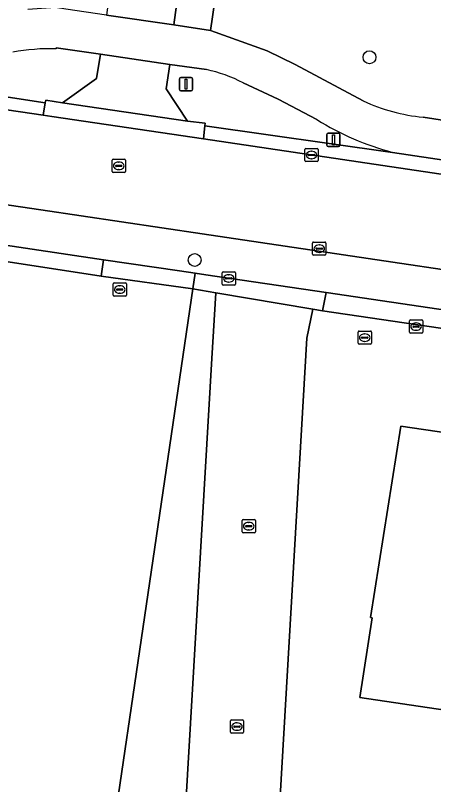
# Model space of a CAD drawing. Extents: x 163683 to 164494, y 382709 to 383872.
# Drawn here: x 164019.2 to 164050.8, y 382871.2 to 382929.4 of the extents above; entities that cross this region are included whole.
import ezdxf

# ---------------------------------------------------------------- set-up
doc = ezdxf.new("R2010")
doc.units = 0
for name, color, linetype in [('IMGEO_Berm_groen', 7, 'Continuous'), ('IMGEO_Boom', 7, 'Continuous'), ('IMGEO_Brandkraan', 7, 'Continuous'), ('IMGEO_Erf', 7, 'Continuous'), ('IMGEO_Fietspad_gesloten', 7, 'Continuous'), ('IMGEO_Groenvoorziening', 7, 'Continuous'), ('IMGEO_Kolk', 7, 'Continuous'), ('IMGEO_Lichtmast', 7, 'Continuous'), ('IMGEO_Pand', 7, 'Continuous'), ('IMGEO_Parkeervlak_open', 7, 'Continuous'), ('IMGEO_Rijbaan_lokaal_gesloten', 7, 'Continuous'), ('IMGEO_Rijbaan_lokaal_open', 7, 'Continuous'), ('IMGEO_Rioolput', 7, 'Continuous'), ('IMGEO_Terreindeel_open', 7, 'Continuous'), ('IMGEO_Verkeersbordpaal', 7, 'Continuous'), ('IMGEO_Voetpad_open', 7, 'Continuous')]:
    doc.layers.add(name, color=color, linetype=linetype)

msp = doc.modelspace()

# ---------------------------------------------------------------- linework, layer by layer
at = {"layer": 'IMGEO_Berm_groen'}
for points in [[(164025.619, 382926.481), (164022.28, 382926.949), (164022.275, 382926.881)], [(164006.479, 382925.375), (164004.308, 382925.42), (164021.439, 382922.798), (164021.489, 382922.998), (164022.745, 382922.805), (164025.341, 382924.645), (164025.619, 382926.481)], [(164033.639, 382925.311), (164030.872, 382925.703), (164030.592, 382923.866), (164032.22, 382921.419), (164033.535, 382921.246), (164033.517, 382921.06), (164047.717, 382919.05)], [(164039.074, 382923.079), (164036.427, 382924.3)], [(164041.999, 382921.525), (164039.074, 382923.079)]]:
    msp.add_lwpolyline(points, dxfattribs=at)
for centre, radius, start, end in [((164021.816, 382911.886), 15.002, 88.24642, 100.82637), ((164031.433, 382914.877), 10.665, 62.07559, 78.06053), ((164053.024, 382939.154), 20.792, 237.97782, 255.21205)]:
    msp.add_arc(centre, radius, start, end, dxfattribs=at)
at = {"layer": 'IMGEO_Boom'}
for centre in [(164045.973, 382926.241), (164032.755, 382910.908)]:
    msp.add_circle(centre, 0.489, dxfattribs=at)
at = {"layer": 'IMGEO_Brandkraan'}
for p, q in [((164034.834, 382909.091), (164034.834, 382909.943)), ((164034.909, 382910.017), (164035.761, 382910.017)), ((164035.322, 382909.797), (164035.347, 382909.797)), ((164035.835, 382909.943), (164035.835, 382909.091)), ((164035.093, 382909.511), (164035.093, 382909.523)), ((164035.531, 382909.474), (164035.133, 382909.474)), ((164035.136, 382909.56), (164035.534, 382909.56)), ((164035.345, 382909.237), (164035.32, 382909.237)), ((164035.577, 382909.523), (164035.577, 382909.511)), ((164035.761, 382909.017), (164034.909, 382909.017))]:
    msp.add_line(p, q, dxfattribs=at)
for points in [[(164034.834, 382909.091), (164034.834, 382909.943)], [(164034.909, 382910.017), (164035.761, 382910.017)], [(164035.835, 382909.943), (164035.835, 382909.091)], [(164035.761, 382909.017), (164034.909, 382909.017)]]:
    msp.add_lwpolyline(points, dxfattribs=at)
for centre, radius, start, end in [((164034.911, 382909.941), 0.0765, 91.55205, 178.44795), ((164034.911, 382909.941), 0.0765, 91.55205, 178.44795), ((164035.759, 382909.941), 0.0765, 1.55205, 88.44795), ((164035.759, 382909.941), 0.0765, 1.55205, 88.44795), ((164035.133, 382909.52), 0.0403, 85.87752, 175.75265), ((164035.13, 382909.51), 0.0366, 178.93798, 274.71019), ((164035.534, 382909.517), 0.043, 264.86636, 352.45326), ((164035.538, 382909.522), 0.0386, 1.73085, 96.63898), ((164034.911, 382909.093), 0.0765, 181.55205, 268.44795), ((164034.911, 382909.093), 0.0765, 181.55205, 268.44795), ((164035.759, 382909.093), 0.0765, 271.55205, 358.44795), ((164035.759, 382909.093), 0.0765, 271.55205, 358.44795)]:
    msp.add_arc(centre, radius, start, end, dxfattribs=at)
for centre, major_axis, ratio, start_param, end_param in [((164035.321, 382909.517), (-0.387, 0.002), 0.722429, 4.712389, 7.853982), ((164035.346, 382909.517), (-0.39, 0.002), 0.717154, 1.570796, 4.712389)]:
    msp.add_ellipse(centre, major_axis=major_axis, ratio=ratio, start_param=start_param, end_param=end_param, dxfattribs=at)
at = {"layer": 'IMGEO_Erf'}
for points in [[(163975.663, 382907.227), (163979.097, 382906.716), (163978.951, 382905.725), (163979.218, 382905.686), (164000, 382902.636), (164012.048, 382900.868), (164006.907, 382865.716), (164005.059, 382853.081), (164003.756, 382844.168), (164022.71, 382841.366), (164032.619, 382908.731), (164025.681, 382909.691), (164014.357, 382911.43), (164013.553, 382911.549), (163971.344, 382917.77)], [(164089.551, 382900.168), (164080.011, 382901.545), (164079.147, 382901.667), (164042.413, 382907.072), (164041.688, 382907.195), (164041.242, 382904.989), (164032.692, 382758.111), (164034.793, 382757.798), (164034.852, 382758.197), (164064.704, 382753.814), (164065.062, 382753.76), (164065.054, 382753.692), (164076.595, 382751.948), (164089.763, 382750)]]:
    msp.add_lwpolyline(points, dxfattribs=at)
msp.add_lwpolyline([(164045.234, 382877.827), (164046.187, 382883.846), (164046.041, 382883.87), (164048.336, 382898.347), (164061.914, 382896.34), (164063.498, 382896.105), (164063.459, 382895.814), (164065.07, 382895.583), (164071.442, 382896.029), (164071.431, 382896.326), (164072.411, 382896.362), (164072.195, 382894.782), (164085.244, 382892.851), (164085.183, 382892.441), (164085.07, 382892.457), (164082.112, 382872.347)], close=True, dxfattribs=at)
at = {"layer": 'IMGEO_Fietspad_gesloten'}
for points in [[(164045.501, 382922.94), (164040.344, 382925.695), (164038.227, 382926.732), (164033.962, 382928.278), (164031.173, 382928.704), (164026.085, 382929.437), (164023.007, 382929.886), (164022.216, 382930.007), (164020.136, 382929.862)], [(164022.275, 382926.881), (164022.28, 382926.949), (164025.619, 382926.481), (164030.872, 382925.703), (164033.639, 382925.311)], [(164036.427, 382924.3), (164039.074, 382923.079), (164041.999, 382921.525)], [(164065.362, 382919.619), (164057.956, 382920.485), (164050.038, 382921.718)], [(164047.717, 382919.05), (164061.579, 382916.967), (164063.573, 382916.731)]]:
    msp.add_lwpolyline(points, dxfattribs=at)
for centre, radius, start, end in [((164021.816, 382911.886), 15.002, 88.24642, 100.82637), ((164031.433, 382914.877), 10.665, 62.07559, 78.06053), ((164051.242, 382935.222), 13.558, 244.94694, 264.90431), ((164053.024, 382939.154), 20.792, 237.97782, 255.21205)]:
    msp.add_arc(centre, radius, start, end, dxfattribs=at)
at = {"layer": 'IMGEO_Groenvoorziening'}
for points in [[(164071.17, 382920.18), (164075.274, 382921.115), (164077.448, 382921.353), (164080.709, 382921.39), (164081.754, 382928.429), (164080.74, 382928.493), (164071.398, 382929.032), (164050.201, 382931.494), (164036.256, 382933.735), (164034.772, 382933.986), (164033.962, 382928.278), (164038.227, 382926.732), (164040.344, 382925.695), (164045.501, 382922.94)], [(164050.038, 382921.718), (164057.956, 382920.485), (164065.362, 382919.619)]]:
    msp.add_lwpolyline(points, dxfattribs=at)
msp.add_arc((164051.242, 382935.222), 13.558, 244.94694, 264.90431, dxfattribs=at)
at = {"layer": 'IMGEO_Kolk'}
for p, q in [((164041.087, 382918.425), (164041.087, 382919.277)), ((164041.162, 382919.351), (164042.014, 382919.351)), ((164041.575, 382919.131), (164041.6, 382919.131)), ((164042.088, 382919.277), (164042.088, 382918.425)), ((164041.346, 382918.845), (164041.346, 382918.857)), ((164041.784, 382918.808), (164041.386, 382918.808)), ((164041.389, 382918.894), (164041.787, 382918.894)), ((164041.598, 382918.571), (164041.573, 382918.571)), ((164041.83, 382918.857), (164041.83, 382918.845)), ((164042.014, 382918.351), (164041.162, 382918.351)), ((164041.676, 382911.342), (164041.676, 382912.194)), ((164041.751, 382912.268), (164042.603, 382912.268)), ((164042.164, 382912.048), (164042.189, 382912.048)), ((164042.677, 382912.194), (164042.677, 382911.342)), ((164041.935, 382911.762), (164041.935, 382911.774)), ((164042.373, 382911.725), (164041.975, 382911.725)), ((164041.978, 382911.811), (164042.376, 382911.811)), ((164042.187, 382911.488), (164042.162, 382911.488)), ((164042.419, 382911.774), (164042.419, 382911.762)), ((164042.603, 382911.268), (164041.751, 382911.268)), ((164048.996, 382905.448), (164048.996, 382906.3)), ((164049.071, 382906.374), (164049.923, 382906.374)), ((164049.997, 382906.3), (164049.997, 382905.448)), ((164049.255, 382905.868), (164049.255, 382905.88)), ((164049.693, 382905.831), (164049.295, 382905.831)), ((164049.298, 382905.917), (164049.696, 382905.917)), ((164049.484, 382906.154), (164049.509, 382906.154)), ((164049.739, 382905.88), (164049.739, 382905.868)), ((164049.923, 382905.374), (164049.071, 382905.374)), ((164049.507, 382905.594), (164049.482, 382905.594)), ((164036.345, 382890.353), (164036.345, 382891.205)), ((164036.42, 382891.279), (164037.272, 382891.279)), ((164037.346, 382891.205), (164037.346, 382890.353)), ((164036.604, 382890.773), (164036.604, 382890.785)), ((164037.042, 382890.736), (164036.644, 382890.736)), ((164036.647, 382890.822), (164037.045, 382890.822)), ((164036.856, 382890.499), (164036.831, 382890.499)), ((164036.833, 382891.059), (164036.858, 382891.059)), ((164037.088, 382890.785), (164037.088, 382890.773)), ((164037.272, 382890.279), (164036.42, 382890.279)), ((164035.454, 382875.197), (164035.454, 382876.049)), ((164035.529, 382876.123), (164036.381, 382876.123)), ((164036.455, 382876.049), (164036.455, 382875.197)), ((164035.713, 382875.617), (164035.713, 382875.629)), ((164036.151, 382875.58), (164035.753, 382875.58)), ((164035.756, 382875.666), (164036.154, 382875.666)), ((164035.942, 382875.903), (164035.967, 382875.903)), ((164036.197, 382875.629), (164036.197, 382875.617)), ((164036.381, 382875.123), (164035.529, 382875.123)), ((164035.965, 382875.343), (164035.94, 382875.343))]:
    msp.add_line(p, q, dxfattribs=at)
for points in [[(164041.087, 382918.425), (164041.087, 382919.277)], [(164041.162, 382919.351), (164042.014, 382919.351)], [(164042.088, 382919.277), (164042.088, 382918.425)], [(164042.014, 382918.351), (164041.162, 382918.351)], [(164041.676, 382911.342), (164041.676, 382912.194)], [(164041.751, 382912.268), (164042.603, 382912.268)], [(164042.677, 382912.194), (164042.677, 382911.342)], [(164042.603, 382911.268), (164041.751, 382911.268)], [(164048.996, 382905.448), (164048.996, 382906.3)], [(164049.071, 382906.374), (164049.923, 382906.374)], [(164049.997, 382906.3), (164049.997, 382905.448)], [(164049.923, 382905.374), (164049.071, 382905.374)], [(164036.345, 382890.353), (164036.345, 382891.205)], [(164036.42, 382891.279), (164037.272, 382891.279)], [(164037.346, 382891.205), (164037.346, 382890.353)], [(164037.272, 382890.279), (164036.42, 382890.279)], [(164035.454, 382875.197), (164035.454, 382876.049)], [(164035.529, 382876.123), (164036.381, 382876.123)], [(164036.455, 382876.049), (164036.455, 382875.197)], [(164036.381, 382875.123), (164035.529, 382875.123)]]:
    msp.add_lwpolyline(points, dxfattribs=at)
for centre, radius, start, end in [((164041.164, 382919.275), 0.0765, 91.55205, 178.44795), ((164041.164, 382919.275), 0.0765, 91.55205, 178.44795), ((164042.012, 382919.275), 0.0765, 1.55205, 88.44795), ((164042.012, 382919.275), 0.0765, 1.55205, 88.44795), ((164041.164, 382918.427), 0.0765, 181.55205, 268.44795), ((164041.164, 382918.427), 0.0765, 181.55205, 268.44795), ((164041.386, 382918.854), 0.0403, 85.87752, 175.75265), ((164041.383, 382918.844), 0.0366, 178.93798, 274.71019), ((164041.787, 382918.851), 0.043, 264.86636, 352.45326), ((164041.791, 382918.856), 0.0386, 1.73085, 96.63898), ((164042.012, 382918.427), 0.0765, 271.55205, 358.44795), ((164042.012, 382918.427), 0.0765, 271.55205, 358.44795), ((164041.753, 382912.192), 0.0765, 91.55205, 178.44795), ((164041.753, 382912.192), 0.0765, 91.55205, 178.44795), ((164042.601, 382912.192), 0.0765, 1.55205, 88.44795), ((164042.601, 382912.192), 0.0765, 1.55205, 88.44795), ((164041.975, 382911.771), 0.0403, 85.87752, 175.75265), ((164041.972, 382911.761), 0.0366, 178.93798, 274.71019), ((164042.376, 382911.768), 0.043, 264.86636, 352.45326), ((164042.38, 382911.773), 0.0386, 1.73085, 96.63898), ((164041.753, 382911.344), 0.0765, 181.55205, 268.44795), ((164041.753, 382911.344), 0.0765, 181.55205, 268.44795), ((164042.601, 382911.344), 0.0765, 271.55205, 358.44795), ((164042.601, 382911.344), 0.0765, 271.55205, 358.44795), ((164049.073, 382906.298), 0.0765, 91.55205, 178.44795), ((164049.073, 382906.298), 0.0765, 91.55205, 178.44795), ((164049.921, 382906.298), 0.0765, 1.55205, 88.44795), ((164049.921, 382906.298), 0.0765, 1.55205, 88.44795), ((164049.295, 382905.877), 0.0403, 85.87752, 175.75265), ((164049.292, 382905.867), 0.0366, 178.93798, 274.71019), ((164049.696, 382905.874), 0.043, 264.86636, 352.45326), ((164049.7, 382905.879), 0.0386, 1.73085, 96.63898), ((164049.073, 382905.45), 0.0765, 181.55205, 268.44795), ((164049.073, 382905.45), 0.0765, 181.55205, 268.44795), ((164049.921, 382905.45), 0.0765, 271.55205, 358.44795), ((164049.921, 382905.45), 0.0765, 271.55205, 358.44795), ((164036.422, 382891.203), 0.0765, 91.55205, 178.44795), ((164036.422, 382891.203), 0.0765, 91.55205, 178.44795), ((164037.27, 382891.203), 0.0765, 1.55205, 88.44795), ((164037.27, 382891.203), 0.0765, 1.55205, 88.44795), ((164036.644, 382890.782), 0.0403, 85.87752, 175.75265), ((164036.641, 382890.772), 0.0366, 178.93798, 274.71019), ((164037.045, 382890.779), 0.043, 264.86636, 352.45326), ((164037.049, 382890.784), 0.0386, 1.73085, 96.63898), ((164036.422, 382890.355), 0.0765, 181.55205, 268.44795), ((164036.422, 382890.355), 0.0765, 181.55205, 268.44795), ((164037.27, 382890.355), 0.0765, 271.55205, 358.44795), ((164037.27, 382890.355), 0.0765, 271.55205, 358.44795), ((164035.531, 382876.047), 0.0765, 91.55205, 178.44795), ((164035.531, 382876.047), 0.0765, 91.55205, 178.44795), ((164036.379, 382876.047), 0.0765, 1.55205, 88.44795), ((164036.379, 382876.047), 0.0765, 1.55205, 88.44795), ((164035.753, 382875.626), 0.0403, 85.87752, 175.75265), ((164035.75, 382875.616), 0.0366, 178.93798, 274.71019), ((164036.154, 382875.623), 0.043, 264.86636, 352.45326), ((164036.158, 382875.628), 0.0386, 1.73085, 96.63898), ((164035.531, 382875.199), 0.0765, 181.55205, 268.44795), ((164035.531, 382875.199), 0.0765, 181.55205, 268.44795), ((164036.379, 382875.199), 0.0765, 271.55205, 358.44795), ((164036.379, 382875.199), 0.0765, 271.55205, 358.44795)]:
    msp.add_arc(centre, radius, start, end, dxfattribs=at)
for centre, major_axis, ratio, start_param, end_param in [((164041.574, 382918.851), (-0.387, 0.002), 0.722429, 4.712389, 7.853982), ((164041.599, 382918.851), (-0.39, 0.002), 0.717154, 1.570796, 4.712389), ((164042.163, 382911.768), (-0.387, 0.002), 0.722429, 4.712389, 7.853982), ((164042.188, 382911.768), (-0.39, 0.002), 0.717154, 1.570796, 4.712389), ((164049.483, 382905.874), (-0.387, 0.002), 0.722429, 4.712389, 7.853982), ((164049.508, 382905.874), (-0.39, 0.002), 0.717154, 1.570796, 4.712389), ((164036.832, 382890.779), (-0.387, 0.002), 0.722429, 4.712389, 7.853982), ((164036.857, 382890.779), (-0.39, 0.002), 0.717154, 1.570796, 4.712389), ((164035.941, 382875.623), (-0.387, 0.002), 0.722429, 4.712389, 7.853982), ((164035.966, 382875.623), (-0.39, 0.002), 0.717154, 1.570796, 4.712389)]:
    msp.add_ellipse(centre, major_axis=major_axis, ratio=ratio, start_param=start_param, end_param=end_param, dxfattribs=at)
at = {"layer": 'IMGEO_Lichtmast'}
for p, q in [((164042.752, 382919.599), (164042.752, 382920.399)), ((164042.752, 382920.399), (164042.752, 382919.599)), ((164042.852, 382920.499), (164043.642, 382920.499)), ((164043.642, 382920.499), (164042.852, 382920.499)), ((164043.742, 382920.399), (164043.742, 382919.599)), ((164043.742, 382919.599), (164043.742, 382920.399)), ((164043.642, 382919.499), (164042.852, 382919.499)), ((164042.852, 382919.499), (164043.642, 382919.499))]:
    msp.add_line(p, q, dxfattribs=at)
msp.add_lwpolyline([(164043.172, 382920.374), (164043.322, 382920.374), (164043.322, 382919.624), (164043.172, 382919.624), (164043.172, 382920.374)], dxfattribs=at)
for centre, start, end in [((164042.852, 382920.399), 90, 180), ((164042.852, 382920.399), 90, 180), ((164043.642, 382920.399), 0, 90), ((164043.642, 382920.399), 360, 90), ((164042.852, 382919.599), 180, 270), ((164042.852, 382919.599), 180, 270), ((164043.642, 382919.599), 270, 0), ((164043.642, 382919.599), 270, 0)]:
    msp.add_arc(centre, 0.1, start, end, dxfattribs=at)
at = {"layer": 'IMGEO_Pand'}
msp.add_lwpolyline([(164085.07, 382892.457), (164085.183, 382892.441), (164085.244, 382892.851), (164072.195, 382894.782), (164072.411, 382896.362), (164071.431, 382896.326), (164071.442, 382896.029), (164065.07, 382895.583), (164063.459, 382895.814), (164063.498, 382896.105), (164061.914, 382896.34), (164048.336, 382898.347), (164046.041, 382883.87), (164046.187, 382883.846), (164045.234, 382877.827), (164082.112, 382872.347)], close=True, dxfattribs=at)
at = {"layer": 'IMGEO_Parkeervlak_open'}
for points in [[(164166.332, 382893.113), (164033.326, 382912.894), (164021.113, 382914.698), (163965.93, 382922.852)], [(163975.455, 382918.386), (163993.603, 382915.695), (163995.696, 382915.393), (164011.29, 382913.202), (164013.239, 382912.818), (164014.541, 382912.605), (164025.865, 382910.928), (164031.6, 382910.081), (164032.786, 382909.904), (164033.609, 382909.781), (164042.707, 382908.456), (164052.577, 382906.985), (164054.697, 382906.667), (164069.708, 382904.418), (164072.487, 382904.039), (164080.21, 382902.866), (164086.798, 382901.866)]]:
    msp.add_lwpolyline(points, dxfattribs=at)
at = {"layer": 'IMGEO_Rijbaan_lokaal_gesloten'}
msp.add_lwpolyline([(163919.071, 382929.775), (163929.575, 382928.223), (163934.445, 382927.503), (163949.269, 382925.313), (163960.027, 382923.724), (163965.93, 382922.852), (164021.113, 382914.698), (164033.326, 382912.894), (164166.332, 382893.113), (164171.815, 382892.288), (164171.848, 382892.493), (164173.872, 382892.164), (164174.911, 382898.979), (164170.414, 382899.665), (164165.758, 382900.346), (164148.504, 382902.921), (164136.237, 382904.741), (164091.335, 382911.423), (164079.7, 382913.184), (164033.425, 382920.068), (164021.948, 382921.76), (164021.301, 382921.855), (163975.435, 382928.591), (163963.827, 382930.3)], dxfattribs=at)
at = {"layer": 'IMGEO_Rijbaan_lokaal_open'}
for points in [[(164031.035, 382930.239), (164026.287, 382930.934), (164026.085, 382929.437), (164031.173, 382928.704), (164031.379, 382930.188)], [(164030.872, 382925.703), (164025.619, 382926.481), (164025.341, 382924.645), (164022.745, 382922.805), (164032.22, 382921.419), (164030.592, 382923.866)], [(164025.655, 382759.896), (164025.594, 382759.159), (164032.692, 382758.111), (164041.242, 382904.989), (164041.688, 382907.195), (164034.353, 382908.437), (164034.062, 382903.46)]]:
    msp.add_lwpolyline(points, close=True, dxfattribs=at)
at = {"layer": 'IMGEO_Rioolput'}
for p, q in [((164026.512, 382917.605), (164026.512, 382918.457)), ((164026.587, 382918.531), (164027.439, 382918.531)), ((164027.513, 382918.457), (164027.513, 382917.605)), ((164026.771, 382918.025), (164026.771, 382918.037)), ((164027.209, 382917.988), (164026.811, 382917.988)), ((164026.814, 382918.074), (164027.212, 382918.074)), ((164027, 382918.311), (164027.025, 382918.311)), ((164027.255, 382918.037), (164027.255, 382918.025)), ((164027.439, 382917.531), (164026.587, 382917.531)), ((164027.023, 382917.751), (164026.998, 382917.751)), ((164026.59, 382908.253), (164026.59, 382909.105)), ((164026.665, 382909.179), (164027.517, 382909.179)), ((164027.591, 382909.105), (164027.591, 382908.253)), ((164026.849, 382908.673), (164026.849, 382908.685)), ((164027.287, 382908.636), (164026.889, 382908.636)), ((164026.892, 382908.722), (164027.29, 382908.722)), ((164027.078, 382908.959), (164027.103, 382908.959)), ((164027.333, 382908.685), (164027.333, 382908.673)), ((164027.517, 382908.179), (164026.665, 382908.179)), ((164027.101, 382908.399), (164027.076, 382908.399)), ((164045.118, 382904.612), (164045.118, 382905.464)), ((164045.193, 382905.538), (164046.045, 382905.538)), ((164045.377, 382905.032), (164045.377, 382905.044)), ((164045.42, 382905.081), (164045.818, 382905.081)), ((164045.606, 382905.318), (164045.631, 382905.318)), ((164045.861, 382905.044), (164045.861, 382905.032)), ((164046.119, 382905.464), (164046.119, 382904.612)), ((164046.045, 382904.538), (164045.193, 382904.538)), ((164045.815, 382904.995), (164045.417, 382904.995)), ((164045.629, 382904.758), (164045.604, 382904.758))]:
    msp.add_line(p, q, dxfattribs=at)
for points in [[(164026.512, 382917.605), (164026.512, 382918.457)], [(164026.587, 382918.531), (164027.439, 382918.531)], [(164027.513, 382918.457), (164027.513, 382917.605)], [(164027.439, 382917.531), (164026.587, 382917.531)], [(164026.59, 382908.253), (164026.59, 382909.105)], [(164026.665, 382909.179), (164027.517, 382909.179)], [(164027.591, 382909.105), (164027.591, 382908.253)], [(164027.517, 382908.179), (164026.665, 382908.179)], [(164045.118, 382904.612), (164045.118, 382905.464)], [(164045.193, 382905.538), (164046.045, 382905.538)], [(164046.119, 382905.464), (164046.119, 382904.612)], [(164046.045, 382904.538), (164045.193, 382904.538)]]:
    msp.add_lwpolyline(points, dxfattribs=at)
for centre, radius, start, end in [((164026.589, 382918.455), 0.0765, 91.55205, 178.44795), ((164026.589, 382918.455), 0.0765, 91.55205, 178.44795), ((164027.437, 382918.455), 0.0765, 1.55205, 88.44795), ((164027.437, 382918.455), 0.0765, 1.55205, 88.44795), ((164026.811, 382918.034), 0.0403, 85.87752, 175.75265), ((164026.808, 382918.024), 0.0366, 178.93798, 274.71019), ((164027.212, 382918.031), 0.043, 264.86636, 352.45326), ((164027.216, 382918.036), 0.0386, 1.73085, 96.63898), ((164026.589, 382917.607), 0.0765, 181.55205, 268.44795), ((164026.589, 382917.607), 0.0765, 181.55205, 268.44795), ((164027.437, 382917.607), 0.0765, 271.55205, 358.44795), ((164027.437, 382917.607), 0.0765, 271.55205, 358.44795), ((164026.667, 382909.103), 0.0765, 91.55205, 178.44795), ((164026.667, 382909.103), 0.0765, 91.55205, 178.44795), ((164027.515, 382909.103), 0.0765, 1.55205, 88.44795), ((164027.515, 382909.103), 0.0765, 1.55205, 88.44795), ((164026.889, 382908.682), 0.0403, 85.87752, 175.75265), ((164026.886, 382908.672), 0.0366, 178.93798, 274.71019), ((164027.29, 382908.679), 0.043, 264.86636, 352.45326), ((164027.294, 382908.684), 0.0386, 1.73085, 96.63898), ((164026.667, 382908.255), 0.0765, 181.55205, 268.44795), ((164026.667, 382908.255), 0.0765, 181.55205, 268.44795), ((164027.515, 382908.255), 0.0765, 271.55205, 358.44795), ((164027.515, 382908.255), 0.0765, 271.55205, 358.44795), ((164045.195, 382905.462), 0.0765, 91.55205, 178.44795), ((164045.195, 382905.462), 0.0765, 91.55205, 178.44795), ((164045.417, 382905.041), 0.0403, 85.87752, 175.75265), ((164045.414, 382905.031), 0.0366, 178.93798, 274.71019), ((164045.818, 382905.038), 0.043, 264.86636, 352.45326), ((164045.822, 382905.043), 0.0386, 1.73085, 96.63898), ((164046.043, 382905.462), 0.0765, 1.55205, 88.44795), ((164046.043, 382905.462), 0.0765, 1.55205, 88.44795), ((164045.195, 382904.614), 0.0765, 181.55205, 268.44795), ((164045.195, 382904.614), 0.0765, 181.55205, 268.44795), ((164046.043, 382904.614), 0.0765, 271.55205, 358.44795), ((164046.043, 382904.614), 0.0765, 271.55205, 358.44795)]:
    msp.add_arc(centre, radius, start, end, dxfattribs=at)
for centre, major_axis, ratio, start_param, end_param in [((164026.999, 382918.031), (-0.387, 0.002), 0.722429, 4.712389, 7.853982), ((164027.024, 382918.031), (-0.39, 0.002), 0.717154, 1.570796, 4.712389), ((164027.077, 382908.679), (-0.387, 0.002), 0.722429, 4.712389, 7.853982), ((164027.102, 382908.679), (-0.39, 0.002), 0.717154, 1.570796, 4.712389), ((164045.605, 382905.038), (-0.387, 0.002), 0.722429, 4.712389, 7.853982), ((164045.63, 382905.038), (-0.39, 0.002), 0.717154, 1.570796, 4.712389)]:
    msp.add_ellipse(centre, major_axis=major_axis, ratio=ratio, start_param=start_param, end_param=end_param, dxfattribs=at)
at = {"layer": 'IMGEO_Terreindeel_open'}
msp.add_lwpolyline([(164025.655, 382759.896), (164034.062, 382903.46), (164034.353, 382908.437), (164032.619, 382908.731), (164022.71, 382841.366), (164024.04, 382841.169), (164023.061, 382834.474), (164026.71, 382833.936), (164026.192, 382830.339), (164026.367, 382830.317), (164026.153, 382828.943), (164025.981, 382828.975), (164024.937, 382822.088), (164021.298, 382822.673), (164019.39, 382809.798)], dxfattribs=at)
at = {"layer": 'IMGEO_Verkeersbordpaal'}
for p, q in [((164031.602, 382923.808), (164031.602, 382924.608)), ((164031.602, 382924.608), (164031.602, 382923.808)), ((164031.702, 382924.708), (164032.492, 382924.708)), ((164032.492, 382924.708), (164031.702, 382924.708)), ((164032.592, 382924.608), (164032.592, 382923.808)), ((164032.592, 382923.808), (164032.592, 382924.608)), ((164032.492, 382923.708), (164031.702, 382923.708)), ((164031.702, 382923.708), (164032.492, 382923.708))]:
    msp.add_line(p, q, dxfattribs=at)
msp.add_lwpolyline([(164032.022, 382924.583), (164032.172, 382924.583), (164032.172, 382923.833), (164032.022, 382923.833), (164032.022, 382924.583)], dxfattribs=at)
for centre, start, end in [((164031.702, 382924.608), 90, 180), ((164031.702, 382924.608), 90, 180), ((164032.492, 382924.608), 0, 90), ((164032.492, 382924.608), 360, 90), ((164031.702, 382923.808), 180, 270), ((164031.702, 382923.808), 180, 270), ((164032.492, 382923.808), 270, 0), ((164032.492, 382923.808), 270, 0)]:
    msp.add_arc(centre, 0.1, start, end, dxfattribs=at)
at = {"layer": 'IMGEO_Voetpad_open'}
msp.add_lwpolyline([(164031.475, 382930.779), (164031.379, 382930.188), (164031.173, 382928.704), (164033.962, 382928.278), (164034.772, 382933.986), (164035.122, 382936.251), (164035.904, 382942.087), (164041.182, 382977.924), (164041.604, 382980.786), (164044.434, 383000), (164046.905, 383016.783), (164047.16, 383018.512), (164045.727, 383018.722), (164046.251, 383022.297), (164048.048, 383034.593)], dxfattribs=at)
for points in [[(163975.435, 382928.591), (164021.301, 382921.855), (164021.439, 382922.798), (164004.308, 382925.42), (163989.459, 382927.606), (163975.61, 382929.557)], [(164033.535, 382921.246), (164032.22, 382921.419), (164022.745, 382922.805), (164021.489, 382922.998), (164021.439, 382922.798), (164021.301, 382921.855), (164021.948, 382921.76), (164033.425, 382920.068), (164033.517, 382921.06)], [(164061.579, 382916.967), (164047.717, 382919.05), (164033.517, 382921.06), (164033.425, 382920.068), (164079.7, 382913.184), (164079.851, 382914.143)], [(164014.541, 382912.605), (164014.357, 382911.43), (164025.681, 382909.691), (164025.865, 382910.928)], [(164032.619, 382908.731), (164032.786, 382909.904), (164031.6, 382910.081), (164025.865, 382910.928), (164025.681, 382909.691)], [(164041.688, 382907.195), (164042.413, 382907.072), (164042.707, 382908.456), (164033.609, 382909.781), (164032.786, 382909.904), (164032.619, 382908.731), (164034.353, 382908.437)], [(164054.697, 382906.667), (164052.577, 382906.985), (164042.707, 382908.456), (164042.413, 382907.072), (164079.147, 382901.667), (164080.011, 382901.545), (164080.21, 382902.866), (164072.487, 382904.039), (164069.708, 382904.418)]]:
    msp.add_lwpolyline(points, close=True, dxfattribs=at)

doc.saveas('drawing.dxf')
